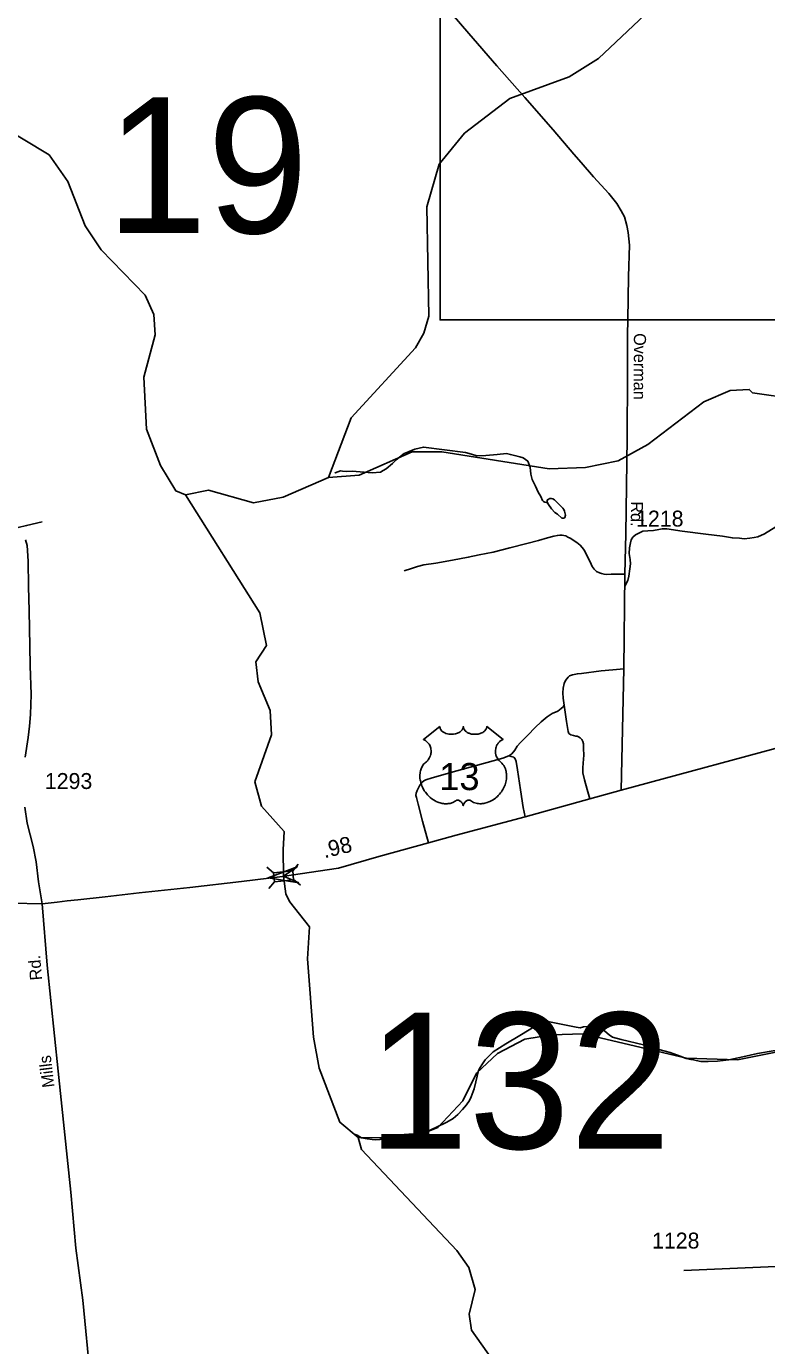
# Model space of a CAD drawing. Extents: x 2206922 to 2357709, y 510027 to 673830.
# Drawn here: x 2263859 to 2269665, y 559014 to 569360 of the extents above; entities that cross this region are included whole.
import ezdxf

# ---------------------------------------------------------------- set-up
doc = ezdxf.new("R2010")
doc.units = 0
for name, color, linetype in [('Exist Hydrographic Creek Single Shore', 7, 'Continuous'), ('Exist Hydrographic Misc Water Feature', 7, 'Continuous'), ('Exist Road Non-System Type 51', 7, 'Continuous'), ('Exist Road Primary US Attributed', 7, 'Continuous'), ('Exist Road Primary US Mileage Tenths English Label', 7, 'Continuous'), ('Exist Road Primary US Shield CELL', 7, 'Continuous'), ('Exist Road Primary US Shield Number Label', 7, 'Continuous'), ('Exist Road Primary US Structure Standard Bridge CELL', 7, 'Continuous'), ('Exist Road Secondary Structure Standard Bridge Attributed CELL', 7, 'Continuous'), ('Exist Road Secondary Structure Standard Bridge Number Label', 7, 'Continuous'), ('Exist Road Secondary Type 41 Attributed', 7, 'Continuous'), ('Exist Road Secondary Type 51 Attributed', 7, 'Continuous'), ('Exist Road Secondary Type 51 Label', 7, 'Continuous'), ('Exist Road Secondary Type 51 Number Label', 7, 'Continuous'), ('Map Preparation Inset Cut Line', 7, 'Continuous')]:
    doc.layers.add(name, color=color, linetype=linetype)

msp = doc.modelspace()

# ---------------------------------------------------------------- linework, layer by layer
at = {"layer": 'Exist Hydrographic Creek Single Shore'}
for points in [[(2266229, 565822), (2266407, 566290), (2266910, 566838), (2266976, 566955), (2267016, 567088), (2267000, 567945), (2267097, 568280), (2267294, 568522), (2267650, 568794), (2268115, 568965), (2268347, 569108), (2269164, 569882), (2269553, 570117)], [(2266229, 565822), (2266470, 565840), (2266885, 566022), (2267118, 566024), (2267960, 565889), (2268243, 565899), (2268501, 565953), (2268733, 566080), (2269171, 566415), (2269379, 566503), (2269529, 566513), (2269554, 566486), (2269887, 566440), (2270187, 566509), (2270676, 566680), (2270801, 566756), (2270914, 567141), (2271359, 567588), (2271532, 567830), (2271605, 568048), (2271619, 568320), (2271533, 568578), (2271540, 568755), (2271992, 569398)], [(2265106, 565687), (2265030, 565718), (2264912, 565917), (2264801, 566202), (2264780, 566609), (2264869, 566941), (2264858, 567099), (2264791, 567251), (2264446, 567606), (2264319, 567795), (2264183, 568143), (2264038, 568352), (2263436, 568712), (2263319, 568826), (2263310, 568875), (2263242, 568883)], [(2265106, 565687), (2265288, 565723), (2265639, 565624), (2265872, 565668), (2266229, 565822)], [(2266461, 560645), (2266318, 560766), (2266156, 561189), (2266112, 561433), (2266064, 562047), (2266079, 562299), (2265922, 562497), (2265893, 562556), (2265876, 562695), (2265874, 562903), (2265880, 563045), (2265703, 563245), (2265651, 563436), (2265781, 563804), (2265771, 563995), (2265677, 564219), (2265659, 564377), (2265741, 564503), (2265689, 564760), (2265106, 565687)], [(2266461, 560645), (2266877, 560640), (2267085, 560724), (2267282, 560934), (2267389, 561151), (2267554, 561305), (2267769, 561416), (2267977, 561451), (2268227, 561459), (2269037, 561269), (2269436, 561254), (2270185, 561403)], [(2267424, 558228), (2267560, 558839), (2267349, 559135), (2267331, 559260), (2267380, 559453), (2267328, 559627), (2267235, 559760), (2266486, 560553), (2266461, 560645)]]:
    msp.add_lwpolyline(points, dxfattribs=at)
at = {"layer": 'Exist Hydrographic Misc Water Feature'}
for points in [[(2267793, 565951), (2267755, 565975), (2267729, 565985), (2267699, 565992), (2267655, 566002), (2267625, 566009), (2267551, 566001), (2267463, 565994), (2267393, 565991), (2267351, 566005), (2267303, 566018), (2266973, 566061), (2266905, 566045), (2266861, 566026), (2266821, 566010), (2266758, 565961), (2266730, 565931), (2266681, 565891), (2266658, 565876), (2266637, 565864), (2266570, 565858), (2266413, 565872), (2266372, 565868), (2266337, 565871), (2266323, 565873), (2266280, 565858), (2266277, 565855)], [(2267944, 565629), (2267936, 565625), (2267924, 565628), (2267914, 565634), (2267908, 565641), (2267894, 565672), (2267873, 565708), (2267851, 565754), (2267825, 565806), (2267816, 565849), (2267809, 565903), (2267793, 565951)], [(2267944, 565629), (2267953, 565611), (2267977, 565575), (2268003, 565547), (2268025, 565535), (2268059, 565504), (2268073, 565504), (2268083, 565508), (2268087, 565526), (2268080, 565558), (2268074, 565572), (2268067, 565582), (2268044, 565606), (2268000, 565647), (2267988, 565655), (2267978, 565657), (2267974, 565657), (2267964, 565657), (2267946, 565647), (2267944, 565639), (2267944, 565629)], [(2269840, 561347), (2269594, 561305), (2269478, 561279), (2269367, 561256), (2269279, 561245), (2269205, 561241), (2269149, 561242), (2269111, 561250), (2269092, 561256), (2269069, 561258), (2269033, 561265), (2268987, 561283), (2268908, 561312), (2268820, 561335), (2268778, 561351), (2268700, 561372), (2268523, 561414), (2268457, 561434), (2268429, 561452), (2268397, 561479), (2268355, 561509), (2268347, 561515), (2268332, 561517), (2268285, 561520), (2268229, 561513), (2268201, 561507), (2268171, 561511), (2268041, 561536), (2267948, 561555), (2267921, 561555), (2267905, 561553), (2267863, 561528), (2267730, 561445), (2267618, 561380), (2267519, 561317), (2267458, 561254), (2267430, 561216), (2267418, 561194), (2267406, 561170), (2267383, 561082), (2267370, 561028), (2267348, 560964), (2267335, 560935), (2267311, 560903), (2267279, 560865), (2267244, 560825), (2267206, 560794), (2267157, 560766), (2267069, 560723), (2267007, 560696), (2266973, 560688), (2266895, 560674), (2266823, 560669), (2266752, 560662), (2266708, 560649), (2266666, 560643), (2266630, 560631), (2266596, 560627), (2266572, 560629), (2266532, 560636)], [(2266532, 560636), (2266486, 560644), (2266454, 560665), (2266430, 560673)]]:
    msp.add_lwpolyline(points, dxfattribs=at)
at = {"layer": 'Exist Road Non-System Type 51'}
for points in [[(2263982, 565474), (2263860, 565445), (2263729, 565415)], [(2268552, 564970), (2268576, 565013), (2268585, 565049), (2268591, 565105), (2268596, 565145), (2268594, 565179), (2268587, 565227), (2268589, 565269), (2268598, 565310), (2268603, 565332), (2268616, 565353), (2268636, 565371), (2268663, 565386), (2268693, 565400), (2268733, 565404), (2268778, 565407), (2268819, 565413), (2268846, 565418), (2268882, 565418), (2269003, 565402), (2269188, 565377), (2269318, 565362), (2269397, 565348), (2269451, 565346), (2269489, 565341), (2269534, 565346), (2269566, 565350), (2269597, 565357), (2269649, 565380), (2269736, 565436)], [(2268552, 565064), (2268510, 565064), (2268446, 565063), (2268412, 565061), (2268390, 565063), (2268370, 565068), (2268353, 565074), (2268331, 565085), (2268312, 565103), (2268297, 565125), (2268282, 565160), (2268262, 565194), (2268235, 565250), (2268217, 565274), (2268202, 565292), (2268176, 565312), (2268124, 565346), (2268106, 565355), (2268090, 565364), (2268074, 565368), (2268060, 565369), (2268044, 565370), (2268024, 565368), (2267995, 565361), (2267947, 565349), (2267876, 565329), (2267785, 565305), (2267651, 565271), (2267520, 565237), (2267411, 565216), (2267325, 565197), (2267201, 565173), (2267069, 565151), (2266975, 565136), (2266927, 565123), (2266880, 565107), (2266823, 565090)], [(2268076, 564037), (2268069, 564090), (2268066, 564133), (2268068, 564170), (2268076, 564205), (2268087, 564231), (2268107, 564255), (2268118, 564266), (2268141, 564274), (2268181, 564283), (2268212, 564285), (2268367, 564305), (2268458, 564313), (2268544, 564321)], [(2267644, 563639), (2267667, 563655), (2267689, 563683), (2267708, 563716), (2267735, 563743), (2267791, 563801), (2267849, 563860), (2267896, 563906), (2267944, 563946), (2267983, 563970), (2268026, 563989), (2268054, 564009), (2268068, 564023), (2268076, 564037)], [(2268076, 564037), (2268095, 563907), (2268107, 563829), (2268113, 563815), (2268120, 563810), (2268129, 563804), (2268149, 563798), (2268168, 563794), (2268179, 563793), (2268190, 563788), (2268203, 563780), (2268215, 563766), (2268223, 563751), (2268228, 563732), (2268228, 563697), (2268231, 563643), (2268226, 563581), (2268223, 563544), (2268224, 563505), (2268235, 563450), (2268256, 563375), (2268277, 563301)], [(2267014, 562956), (2266966, 563127), (2266932, 563259), (2266918, 563311), (2266914, 563329), (2266916, 563347), (2266924, 563368), (2266943, 563403), (2266961, 563430), (2266977, 563444), (2266993, 563451), (2267041, 563467), (2267235, 563522), (2267473, 563588), (2267597, 563622), (2267644, 563639)], [(2267644, 563639), (2267661, 563633), (2267681, 563628), (2267692, 563616), (2267700, 563594), (2267711, 563528), (2267735, 563373), (2267755, 563234), (2267770, 563161)]]:
    msp.add_lwpolyline(points, dxfattribs=at)
at = {"layer": 'Exist Road Primary US Attributed'}
for points in [[(2268525, 563370), (2269955, 563757), (2270657, 563943), (2270987, 564036), (2271192, 564103), (2271366, 564166), (2271375, 564170), (2271494, 564229), (2271637, 564300), (2271800, 564406), (2272102, 564582), (2272496, 564808), (2272891, 565048), (2273151, 565210), (2273291, 565294), (2273381, 565362), (2273448, 565427), (2273490, 565466), (2273543, 565527), (2273586, 565586), (2273622, 565649)], [(2265869, 562694), (2265936, 562703), (2266307, 562758), (2266624, 562849), (2267014, 562956), (2267231, 563016), (2267770, 563161), (2268277, 563301), (2268525, 563370)], [(2263982, 562478), (2264101, 562492), (2264180, 562501), (2264262, 562510), (2264476, 562534), (2264743, 562565), (2265142, 562607), (2265545, 562654), (2265869, 562694)], [(2263513, 562497), (2263744, 562483), (2263982, 562478)]]:
    msp.add_lwpolyline(points, dxfattribs=at)
at = {"layer": 'Exist Road Primary US Shield CELL'}
msp.add_lwpolyline([(2267101, 563869), (2267102, 563864), (2267103, 563857), (2267104, 563854), (2267107, 563848), (2267112, 563840), (2267118, 563833), (2267126, 563827), (2267131, 563824), (2267140, 563819), (2267150, 563815), (2267161, 563812), (2267172, 563809), (2267185, 563808), (2267197, 563808), (2267210, 563809), (2267225, 563811), (2267232, 563813), (2267239, 563816), (2267246, 563819), (2267254, 563823), (2267260, 563827), (2267265, 563830), (2267272, 563837), (2267277, 563844), (2267279, 563847), (2267281, 563851), (2267284, 563859), (2267285, 563862), (2267285, 563869), (2267286, 563863), (2267286, 563860), (2267287, 563856), (2267289, 563852), (2267292, 563847), (2267295, 563842), (2267300, 563835), (2267304, 563832), (2267307, 563829), (2267316, 563823), (2267326, 563818), (2267331, 563816), (2267336, 563814), (2267343, 563812), (2267350, 563810), (2267356, 563809), (2267363, 563808), (2267370, 563808), (2267376, 563808), (2267383, 563808), (2267389, 563808), (2267396, 563809), (2267403, 563810), (2267409, 563811), (2267417, 563813), (2267424, 563816), (2267430, 563819), (2267438, 563823), (2267444, 563827), (2267449, 563831), (2267455, 563836), (2267460, 563842), (2267463, 563846), (2267465, 563851), (2267467, 563856), (2267469, 563861), (2267469, 563866), (2267469, 563869), (2267598, 563767), (2267595, 563766), (2267588, 563762), (2267582, 563759), (2267573, 563753), (2267570, 563749), (2267566, 563746), (2267562, 563742), (2267559, 563739), (2267556, 563733), (2267552, 563728), (2267549, 563722), (2267547, 563718), (2267543, 563707), (2267541, 563701), (2267540, 563695), (2267538, 563684), (2267538, 563678), (2267538, 563673), (2267538, 563667), (2267538, 563662), (2267539, 563656), (2267540, 563651), (2267542, 563645), (2267544, 563638), (2267547, 563631), (2267553, 563620), (2267560, 563608), (2267566, 563602), (2267571, 563596), (2267579, 563590), (2267583, 563586), (2267588, 563581), (2267596, 563571), (2267600, 563567), (2267603, 563562), (2267606, 563557), (2267609, 563552), (2267611, 563547), (2267616, 563536), (2267619, 563525), (2267621, 563519), (2267623, 563507), (2267624, 563501), (2267625, 563488), (2267625, 563473), (2267624, 563459), (2267621, 563443), (2267619, 563433), (2267616, 563421), (2267613, 563411), (2267607, 563397), (2267601, 563386), (2267595, 563374), (2267590, 563366), (2267585, 563358), (2267578, 563349), (2267570, 563339), (2267560, 563329), (2267553, 563321), (2267543, 563312), (2267537, 563307), (2267528, 563300), (2267516, 563292), (2267505, 563286), (2267495, 563281), (2267486, 563277), (2267474, 563272), (2267455, 563267), (2267448, 563266), (2267440, 563265), (2267433, 563264), (2267425, 563263), (2267415, 563263), (2267405, 563264), (2267396, 563265), (2267386, 563268), (2267376, 563271), (2267366, 563274), (2267357, 563279), (2267341, 563289), (2267336, 563291), (2267334, 563292), (2267328, 563292), (2267322, 563291), (2267316, 563289), (2267312, 563287), (2267308, 563284), (2267304, 563281), (2267300, 563277), (2267297, 563273), (2267294, 563270), (2267290, 563263), (2267288, 563260), (2267287, 563256), (2267285, 563249), (2267283, 563257), (2267281, 563263), (2267278, 563267), (2267275, 563271), (2267271, 563276), (2267267, 563280), (2267262, 563284), (2267257, 563287), (2267252, 563290), (2267249, 563291), (2267244, 563292), (2267240, 563292), (2267237, 563292), (2267233, 563291), (2267227, 563287), (2267222, 563283), (2267216, 563280), (2267208, 563276), (2267203, 563273), (2267197, 563271), (2267190, 563269), (2267182, 563266), (2267174, 563265), (2267166, 563264), (2267159, 563263), (2267152, 563263), (2267145, 563263), (2267138, 563263), (2267130, 563264), (2267120, 563266), (2267112, 563267), (2267104, 563270), (2267095, 563272), (2267086, 563276), (2267074, 563281), (2267066, 563285), (2267053, 563293), (2267038, 563303), (2267027, 563312), (2267018, 563320), (2267006, 563332), (2266999, 563340), (2266988, 563355), (2266980, 563365), (2266976, 563373), (2266969, 563386), (2266965, 563394), (2266960, 563405), (2266957, 563415), (2266953, 563425), (2266952, 563432), (2266949, 563443), (2266948, 563450), (2266946, 563461), (2266945, 563472), (2266945, 563483), (2266946, 563491), (2266947, 563502), (2266948, 563512), (2266950, 563521), (2266952, 563528), (2266955, 563536), (2266959, 563545), (2266963, 563554), (2266967, 563561), (2266972, 563568), (2266977, 563575), (2266984, 563582), (2266990, 563588), (2266997, 563593), (2267004, 563601), (2267008, 563605), (2267013, 563611), (2267016, 563617), (2267019, 563622), (2267023, 563630), (2267026, 563635), (2267029, 563644), (2267030, 563650), (2267032, 563658), (2267033, 563665), (2267033, 563674), (2267033, 563682), (2267032, 563691), (2267030, 563699), (2267028, 563707), (2267025, 563715), (2267022, 563722), (2267017, 563730), (2267011, 563738), (2267006, 563744), (2267000, 563750), (2266995, 563754), (2266989, 563758), (2266983, 563762), (2266977, 563765), (2266973, 563767)], close=True, dxfattribs=at)
at = {"layer": 'Exist Road Primary US Structure Standard Bridge CELL'}
for p, q in [((2265744, 562766), (2265797, 562722)), ((2265948, 562737), (2265991, 562790)), ((2265760, 562599), (2265804, 562652)), ((2265954, 562668), (2266008, 562624))]:
    msp.add_line(p, q, dxfattribs=at)
msp.add_lwpolyline([(2265797, 562722), (2265948, 562737), (2265955, 562667), (2265804, 562652)], close=True, dxfattribs=at)
at = {"layer": 'Exist Road Secondary Structure Standard Bridge Attributed CELL'}
msp.add_lwpolyline([(2265996, 562644), (2265755, 562683), (2265983, 562769), (2265876, 562695)], close=True, dxfattribs=at)
at = {"layer": 'Exist Road Secondary Type 41 Attributed'}
msp.add_lwpolyline([(2272975, 559650), (2272535, 559665), (2272156, 559673), (2272015, 559675), (2271363, 559670), (2270574, 559660), (2269856, 559640), (2269016, 559604)], dxfattribs=at)
at = {"layer": 'Exist Road Secondary Type 51 Attributed'}
for points in [[(2267134, 569531), (2267329, 569304), (2267550, 569051), (2267769, 568801), (2267990, 568549), (2268153, 568357), (2268209, 568292), (2268306, 568179), (2268426, 568050), (2268490, 567970), (2268524, 567913), (2268549, 567866), (2268567, 567798), (2268580, 567743), (2268589, 567644), (2268581, 567398), (2268576, 567057), (2268574, 566940), (2268573, 566628), (2268572, 566129), (2268561, 565381), (2268552, 565064), (2268544, 564321), (2268525, 563370)], [(2263853, 565333), (2263864, 565289), (2263872, 565165), (2263876, 564967), (2263881, 564777), (2263885, 564498), (2263889, 564346), (2263896, 564120), (2263892, 563962), (2263884, 563871), (2263874, 563784), (2263850, 563628)], [(2263846, 563237), (2263865, 563110), (2263912, 562927), (2263937, 562808), (2263955, 562652), (2263982, 562478)], [(2263982, 562478), (2264023, 561998), (2264109, 561165), (2264207, 560218), (2264247, 559779), (2264301, 559369), (2264361, 558748), (2264371, 558653), (2264389, 558478), (2264396, 558307), (2264391, 558180), (2264376, 558037), (2264332, 557840), (2264288, 557611), (2264168, 557087), (2264100, 556775), (2264007, 556367), (2263929, 556018), (2263876, 555779), (2263830, 555547)]]:
    msp.add_lwpolyline(points, dxfattribs=at)
at = {"layer": 'Map Preparation Inset Cut Line'}
msp.add_line((2270877, 567057), (2268576, 567057), dxfattribs=at)
msp.add_lwpolyline([(2268576, 567057), (2267104, 567057), (2267104, 569566)], dxfattribs=at)

# ---------------------------------------------------------------- texts
at = {"layer": 'Exist Road Primary US Mileage Tenths English Label'}
msp.add_text('.98', height=125, rotation=13.6943, dxfattribs=at).set_placement((2266197, 562835))
at = {"layer": 'Exist Road Primary US Shield Number Label'}
msp.add_text('13', height=212.5, dxfattribs=at).set_placement((2267097, 563370))
at = {"layer": 'Exist Road Secondary Structure Standard Bridge Number Label'}
for s, p in [('19', (2264484, 567738)), ('132', (2266535, 560558))]:
    msp.add_text(s, height=1066.3, dxfattribs=at).set_placement(p)
at = {"layer": 'Exist Road Secondary Type 51 Label'}
for s, rotation, p in [('Overman', 269.7981, (2268624, 566954)), ('Rd.', 269.79, (2268600, 565635)), ('Rd.', 94.5918, (2263983, 561882)), ('Mills', 96.9114, (2264080, 561043))]:
    msp.add_text(s, height=95, rotation=rotation, dxfattribs=at).set_placement(p)
at = {"layer": 'Exist Road Secondary Type 51 Number Label'}
for s, p in [('1218', (2268641, 565437)), ('1293', (2264004, 563379)), ('1128', (2268766, 559775))]:
    msp.add_text(s, height=125, dxfattribs=at).set_placement(p)

doc.saveas('drawing.dxf')
